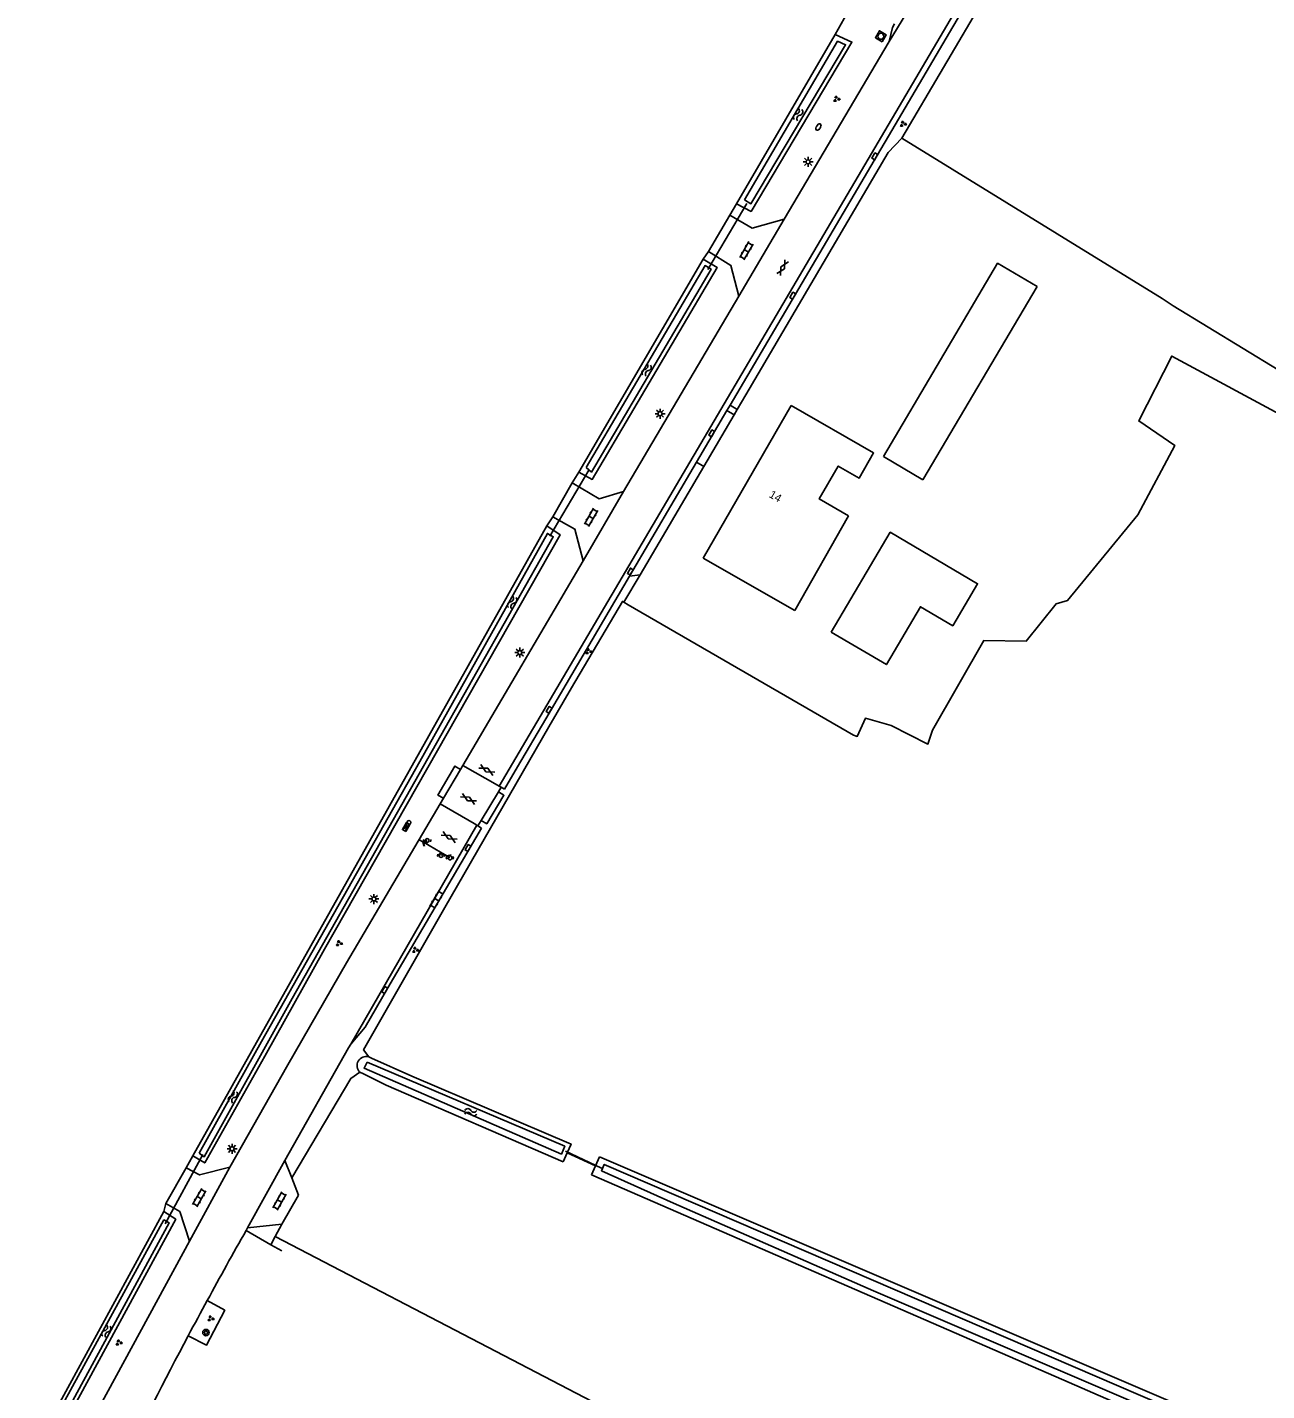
# Model space of a CAD drawing. Extents: x 136000 to 141000, y 400494 to 402006.
# Drawn here: x 139264.3 to 139419.2, y 400816 to 400986.4 of the extents above; entities that cross this region are included whole.
import ezdxf

# ---------------------------------------------------------------- set-up
doc = ezdxf.new("R2010")
doc.units = 0
for name, color, linetype in [('gg-afsc-erfafscheiding', 7, 'Continuous'), ('gg-anno-huisnummerreeks BGT', 7, 'Continuous'), ('gg-bbg-gedigitaliseerde bebouwing', 7, 'Continuous'), ('gg-bbg-gedigitaliseerde bijgebouw', 7, 'Continuous'), ('gg-bbg-hoofdgebouw', 7, 'Continuous'), ('gg-knt-bronhoudergrens', 7, 'Continuous'), ('gg-knt-verharding', 7, 'Continuous'), ('gg-knt-verharding nz', 7, 'Continuous'), ('gg-kntw-bovenkant insteek waterloop', 7, 'Continuous'), ('gg-kntw-waterlijn', 7, 'Continuous'), ('gg-kwrk-duiker nz buis', 7, 'Continuous'), ('gt-grn-groengrens', 7, 'Continuous'), ('gt-grn-vlakafsluiter', 7, 'Continuous'), ('gt-knt-detectielus', 7, 'Continuous'), ('gt-symb-boom', 7, 'Continuous'), ('gt-symb-brandkraan', 7, 'Continuous'), ('gt-symb-gesloten verharding', 7, 'Continuous'), ('gt-symb-GMS sensor', 7, 'Continuous'), ('gt-symb-groenvak', 7, 'Continuous'), ('gt-symb-kast', 7, 'Continuous'), ('gt-symb-klinker verharding', 7, 'Continuous'), ('gt-symb-kolk', 7, 'Continuous'), ('gt-symb-lichtmast', 7, 'Continuous'), ('gt-symb-paal', 7, 'Continuous'), ('gt-symb-rioolschacht', 7, 'Continuous'), ('gt-symb-watersymbool', 7, 'Continuous')]:
    doc.layers.add(name, color=color, linetype=linetype)

# ---------------------------------------------------------------- blocks, each defined once
blk = doc.blocks.new('gt0-KOLK')
at = {"layer": 'gt-symb-kolk'}
blk.add_lwpolyline([(0, 0), (0.38, 0), (0.38, 0.4), (-0.38, 0.4), (-0.38, 0), (0, 0)], dxfattribs=at)
blk = doc.blocks.new('gt0-GRVAK')
at = {"layer": 'gt-symb-groenvak'}
for p, q in [((-0.11, 0.19), (-0.23, 0.24)), ((-0.18, 0.15), (0.09, 0.15)), ((-0.09, 0.21), (-0.16, 0.32)), ((-0.05, 0.21), (-0.05, 0.39)), ((0, 0.21), (0.06, 0.32)), ((0.02, 0.19), (0.13, 0.24)), ((0.26, -0.05), (0.2, 0.06)), ((0.3, -0.05), (0.3, 0.13)), ((0.35, -0.05), (0.41, 0.06)), ((-0.24, -0.23), (-0.36, -0.18)), ((-0.32, -0.26), (-0.05, -0.26)), ((-0.23, -0.21), (-0.29, -0.09)), ((-0.18, -0.2), (-0.18, -0.02)), ((-0.14, -0.21), (-0.07, -0.09)), ((-0.12, -0.23), (0, -0.18)), ((0.24, -0.07), (0.12, -0.02)), ((0.17, -0.11), (0.44, -0.11)), ((0.37, -0.07), (0.49, -0.02))]:
    blk.add_line(p, q, dxfattribs=at)
blk = doc.blocks.new('gt0-KL1')
at = {"layer": 'gt-symb-klinker verharding'}
for p, q in [((-1.15, 0.3), (1.15, 0.3)), ((-1, -0.3), (-1, 0.3)), ((-0.5, 0.3), (-0.5, 0.45)), ((0, -0.3), (0, 0.3)), ((0.5, 0.3), (0.5, 0.45)), ((1, -0.3), (1, 0.3)), ((-1.15, -0.3), (1.15, -0.3)), ((-0.5, -0.45), (-0.5, -0.3)), ((0.5, -0.45), (0.5, -0.3))]:
    blk.add_line(p, q, dxfattribs=at)
blk = doc.blocks.new('gt0-GESVH1')
at = {"layer": 'gt-symb-gesloten verharding'}
for p, q in [((-0.99, -0.26), (0.01, 0.24)), ((0.01, -0.26), (-0.99, 0.24)), ((0.01, 0.24), (1.01, -0.26)), ((1.01, 0.24), (0.01, -0.26))]:
    blk.add_line(p, q, dxfattribs=at)
blk = doc.blocks.new('gt0-LMAST')
at = {"layer": 'gt-symb-lichtmast'}
for p, q in [((-0.18, 0.17), (-0.45, 0.44)), ((-0.01, 0.25), (-0.01, 0.62)), ((0.17, 0.17), (0.44, 0.44)), ((-0.26, 0), (-0.63, 0)), ((-0.18, -0.18), (-0.45, -0.45)), ((-0.01, -0.25), (-0.01, -0.63)), ((0.44, -0.45), (0.17, -0.18)), ((0.24, 0), (0.62, 0))]:
    blk.add_line(p, q, dxfattribs=at)
blk.add_circle((-0.01, 0), 0.25, dxfattribs=at)
blk = doc.blocks.new('gt0-WA')
at = {"layer": 'gt-symb-watersymbool'}
for centre, start, end in [((-0.32, 0.02), 28.0725, 151.9275), ((0.43, 0.42), 208.0725, 331.9275), ((-0.32, -0.43), 28.0725, 151.9275), ((0.43, -0.03), 208.0725, 331.9275)]:
    blk.add_arc(centre, 0.425, start, end, dxfattribs=at)
blk = doc.blocks.new('gt0-GMS')
at = {"layer": 'gt-symb-GMS sensor'}
blk.add_circle((0, 0), 0.25, dxfattribs=at)
for centre, start, end in [((-0.21, 0), 141.9073, 218.0927), ((0.21, 0), 321.9073, 38.0927)]:
    blk.add_arc(centre, 0.243, start, end, dxfattribs=at)
blk = doc.blocks.new('gt0-KAST')
at = {"layer": 'gt-symb-kast'}
for p, q in [((-0.5, -0.25), (0.5, 0.25)), ((-0.5, 0.25), (0.5, -0.25))]:
    blk.add_line(p, q, dxfattribs=at)
blk.add_lwpolyline([(0.5, 0.25), (-0.5, 0.25), (-0.5, -0.25), (0.5, -0.25)], close=True, dxfattribs=at)
blk = doc.blocks.new('gt0-PAAL')
at = {"layer": 'gt-symb-paal'}
blk.add_circle((0, 0), 0.25, dxfattribs=at)
blk = doc.blocks.new('gt0-BOOM')
at = {"layer": 'gt-symb-boom'}
for radius in [0.4, 0.2]:
    blk.add_circle((0, 0), radius, dxfattribs=at)
blk = doc.blocks.new('gt0-RS')
at = {"layer": 'gt-symb-rioolschacht'}
blk.add_lwpolyline([(-0.5, -0.5), (0.5, -0.5), (0.5, 0.5), (-0.5, 0.5)], close=True, dxfattribs=at)
blk.add_circle((0, 0), 0.375, dxfattribs=at)
blk = doc.blocks.new('gt0-BR')
at = {"layer": 'gt-symb-brandkraan'}
for centre, radius, start, end in [((-0.24, 0), 0.206, 107.5669, 252.4331), ((0.6, -2.66), 3, 106.892, 107.5669), ((0, -0.69), 0.938, 73.108, 106.892), ((-0.6, -2.66), 3, 72.4331, 73.108), ((0.24, 0), 0.206, 287.567, 72.4331), ((0.6, 2.66), 3, 252.4331, 253.108), ((0, 0.69), 0.938, 253.108, 286.8921), ((-0.6, 2.66), 3, 286.8921, 287.567)]:
    blk.add_arc(centre, radius, start, end, dxfattribs=at)

msp = doc.modelspace()

# ---------------------------------------------------------------- linework, layer by layer
at = {"layer": 'gg-afsc-erfafscheiding'}
msp.add_line((139365.29, 400985.47), (139367.91, 400990.19), dxfattribs=at)
at = {"layer": 'gg-bbg-gedigitaliseerde bebouwing'}
for p, q in [((139360.21, 400913.51), (139366.93, 400925.35)), ((139348.79, 400920.06), (139360.21, 400913.51))]:
    msp.add_line(p, q, dxfattribs=at)
msp.add_lwpolyline([(139366.93, 400925.35), (139363.29, 400927.45), (139365.66, 400931.56), (139368.27, 400930.06), (139370.07, 400933.19), (139359.76, 400939.12)], dxfattribs=at)
at = {"layer": 'gg-bbg-gedigitaliseerde bijgebouw'}
for p in [(139390.5, 400953.99), (139371.3, 400932.74)]:
    msp.add_line(p, (139376.23, 400929.83), dxfattribs=at)
for points in [[(139390.5, 400953.99), (139385.57, 400956.9), (139371.3, 400932.74)], [(139364.79, 400910.8), (139371.67, 400906.74), (139375.93, 400913.98), (139379.97, 400911.59), (139383.07, 400916.84), (139372.16, 400923.28), (139364.79, 400910.8)]]:
    msp.add_lwpolyline(points, dxfattribs=at)
at = {"layer": 'gg-bbg-hoofdgebouw'}
msp.add_line((139359.76, 400939.12), (139348.79, 400920.06), dxfattribs=at)
at = {"layer": 'gg-knt-bronhoudergrens'}
for p, q in [((139338.87, 400914.53), (139339.39, 400914.23)), ((139329.46, 400898.96), (139332.32, 400903.83)), ((139331.76, 400845.73), (139335.32, 400844.1)), ((139295.27, 400835.29), (139296.09, 400836.82))]:
    msp.add_line(p, q, dxfattribs=at)
for points in [[(139373.62, 400972.51), (139406.14, 400952.51), (139407.52, 400951.57), (139425.01, 400940.93), (139422.43, 400937.16), (139407.35, 400945.3), (139403.21, 400937.2), (139407.74, 400934.12), (139403.12, 400925.45), (139394.32, 400914.74), (139392.89, 400914.35), (139389.15, 400909.68), (139383.85, 400909.74), (139377.43, 400898.56), (139376.86, 400896.81), (139372.29, 400899.13), (139369.05, 400900.05), (139368.02, 400897.78), (139367.56, 400897.93), (139339.39, 400914.23)], [(139332.32, 400903.83), (139338.67, 400914.65), (139338.87, 400914.53)], [(139329.46, 400898.96), (139316.49, 400876.41), (139306.32, 400858.59), (139306.96, 400857.74)], [(139305.87, 400855.81), (139304.72, 400855.04), (139297.34, 400842.6)], [(139334.88, 400814.67), (139324.91, 400819.86), (139295.27, 400835.29)]]:
    msp.add_lwpolyline(points, dxfattribs=at)
at = {"layer": 'gg-knt-verharding'}
for p, q in [((139387.97, 401000), (139352.14, 400939.18)), ((139358.9, 400962.4), (139372.02, 400984.6)), ((139349.44, 400958.36), (139352.11, 400962.89)), ((139353.22, 400952.78), (139358.9, 400962.4)), ((139338.8, 400928.36), (139353.22, 400952.78)), ((139352.14, 400939.18), (139351.74, 400938.49)), ((139353.04, 400938.64), (139352.14, 400939.18)), ((139351.74, 400938.49), (139347.94, 400932.05)), ((139352.64, 400937.96), (139351.74, 400938.49)), ((139347.94, 400932.05), (139339.56, 400917.81)), ((139348.85, 400931.5), (139347.94, 400932.05)), ((139329.96, 400925.19), (139332.38, 400929.45)), ((139333.78, 400919.7), (139338.8, 400928.36)), ((139318.71, 400894.12), (139333.78, 400919.7)), ((139339.56, 400917.81), (139329.09, 400899.97)), ((139339.56, 400917.81), (139340.89, 400917.98)), ((139329.09, 400899.97), (139325.58, 400893.98)), ((139316.31, 400890.04), (139318.44, 400893.65)), ((139318.44, 400893.65), (139318.71, 400894.12)), ((139325.58, 400893.98), (139323.93, 400891.18)), ((139323.17, 400890.83), (139323.52, 400891.41)), ((139323.29, 400891.55), (139323.52, 400891.41)), ((139323.52, 400891.41), (139323.93, 400891.18)), ((139315.89, 400889.34), (139316.31, 400890.04)), ((139321.04, 400887.28), (139323.17, 400890.83)), ((139320.48, 400886.67), (139320.62, 400886.58)), ((139320.62, 400886.58), (139321.04, 400887.28)), ((139320.62, 400886.58), (139321.08, 400886.32)), ((139281.6, 400839.39), (139284.15, 400843.86)), ((139284.56, 400834.7), (139289.61, 400843.96)), ((139296.5, 400844.77), (139291.83, 400836.36)), ((139296.5, 400844.77), (139297.34, 400842.6)), ((139297.34, 400842.6), (139298.18, 400840.43)), ((139296.09, 400836.82), (139298.18, 400840.43)), ((139291.83, 400836.36), (139291.64, 400836.04)), ((139291.83, 400836.36), (139296.09, 400836.82)), ((139268.92, 400805.95), (139284.56, 400834.7)), ((139291.64, 400836.04), (139294.73, 400834.26)), ((139294.73, 400834.26), (139296.1, 400833.48))]:
    msp.add_line(p, q, dxfattribs=at)
for points in [[(139372.02, 400984.6), (139372.42, 400986.36), (139372.7, 400986.82)], [(139358.9, 400962.4), (139354.89, 400961.26), (139352.11, 400962.89)], [(139353.22, 400952.78), (139352.21, 400956.63), (139349.44, 400958.36)], [(139338.8, 400928.36), (139335.76, 400927.47), (139332.38, 400929.45)], [(139333.78, 400919.7), (139332.72, 400923.67), (139329.96, 400925.19)], [(139318.71, 400894.12), (139323.08, 400891.68), (139323.29, 400891.55)], [(139289.61, 400843.96), (139296.87, 400856.74), (139304.19, 400869.47), (139315.89, 400889.34)], [(139315.89, 400889.34), (139320.14, 400886.87), (139320.48, 400886.67)], [(139321.08, 400886.32), (139309.34, 400866.35), (139306.54, 400861.45), (139304.71, 400859.31)], [(139304.71, 400859.31), (139304.45, 400858.84), (139296.5, 400844.77)], [(139284.15, 400843.86), (139285.82, 400842.98), (139289.61, 400843.96)], [(139281.6, 400839.39), (139283.36, 400838.39), (139284.56, 400834.7)], [(139286.79, 400827.3), (139288.98, 400826.06), (139286.67, 400821.69), (139284.41, 400822.88)]]:
    msp.add_lwpolyline(points, dxfattribs=at)
for centre, radius, start, end in [((139755.42, 400572.44), 533.45, 150.3875, 151.461), ((139716.76, 400593.08), 489.63, 151.421, 152.0084), ((139759.77, 400569.89), 538.49, 151.9776, 153.9997)]:
    msp.add_arc(centre, radius, start, end, dxfattribs=at)
at = {"layer": 'gg-knt-verharding nz'}
msp.add_line((139304.71, 400859.31), (139320.48, 400886.67), dxfattribs=at)
for points in [[(139385.2, 401006.72), (139377.68, 400993.95), (139372.02, 400984.6)], [(139323.29, 400891.55), (139324.92, 400894.37), (139389.88, 401004.75)]]:
    msp.add_lwpolyline(points, dxfattribs=at)
at = {"layer": 'gg-kntw-bovenkant insteek waterloop'}
for p, q in [((139365.29, 400985.47), (139352.95, 400964.32)), ((139348.77, 400957.42), (139333.22, 400930.81)), ((139329.24, 400924.08), (139285, 400845.38)), ((139306.96, 400857.74), (139307.33, 400857.57)), ((139306.31, 400855.6), (139305.87, 400855.81)), ((139331.76, 400845.73), (139331.26, 400844.61)), ((139335.81, 400845.24), (139335.32, 400844.1)), ((139335.32, 400844.1), (139334.83, 400842.97)), ((139334.83, 400842.97), (139393.84, 400817.33)), ((139281.34, 400838.41), (139264.29, 400807.06)), ((139393.84, 400817.33), (139529.77, 400758.26))]:
    msp.add_line(p, q, dxfattribs=at)
for points in [[(139352.95, 400964.32), (139354.76, 400963.38), (139367.36, 400984.53), (139365.29, 400985.47)], [(139333.22, 400930.81), (139334.91, 400929.89), (139350.5, 400956.37), (139348.77, 400957.42)], [(139285, 400845.38), (139286.48, 400844.48), (139294, 400857.81), (139301.42, 400871.19), (139330.88, 400922.98), (139329.24, 400924.08)], [(139335.81, 400845.24), (139529.15, 400762.45), (139666.02, 400876.93)], [(139307.33, 400857.57), (139312.35, 400855.3), (139332.26, 400846.84), (139331.76, 400845.73)], [(139331.26, 400844.61), (139309.13, 400854.21), (139306.31, 400855.6)], [(139264.29, 400807.06), (139265.78, 400806.03), (139282.84, 400837.44), (139281.34, 400838.41)]]:
    msp.add_lwpolyline(points, dxfattribs=at)
msp.add_arc((139306.65, 400856.64), 1.14, 74.564, 226.3388, dxfattribs=at)
at = {"layer": 'gg-kntw-waterlijn'}
for points in [[(139353.94, 400964.82), (139365.57, 400984.64), (139366.58, 400984.19), (139354.74, 400964.34), (139353.94, 400964.82)], [(139334.14, 400931.36), (139349.02, 400956.6), (139349.76, 400956.16), (139334.81, 400930.81), (139334.14, 400931.36)], [(139285.77, 400845.7), (139293.57, 400859.64), (139313.36, 400894.64), (139329.31, 400923.13), (139330.03, 400922.73), (139314.89, 400895.95), (139297.41, 400865.03), (139286.39, 400845.23), (139285.77, 400845.7)], [(139666.62, 400876.04), (139629.26, 400844.71), (139537.16, 400767.96), (139529.27, 400761.38), (139525.64, 400762.79), (139422.99, 400807), (139336.4, 400844.29), (139336.07, 400843.51), (139345.07, 400839.43), (139370.08, 400828.48), (139434.21, 400801.03), (139477.79, 400782.08), (139529.12, 400759.76), (139555.53, 400781.65), (139618.04, 400833.99), (139667.21, 400875.17)], [(139306.78, 400857.06), (139331.46, 400846.56), (139331.05, 400845.58), (139306.39, 400856.33), (139306.78, 400857.06)], [(139264.96, 400807.43), (139281.37, 400837.36), (139282.04, 400836.99), (139265.7, 400806.88), (139264.96, 400807.43)]]:
    msp.add_lwpolyline(points, dxfattribs=at)
at = {"layer": 'gg-kwrk-duiker nz buis'}
for p, q in [((139354.24, 400964.35), (139349.36, 400956.11)), ((139334.49, 400931.04), (139329.61, 400922.78)), ((139286.25, 400845.51), (139281.54, 400836.85)), ((139336.06, 400843.84), (139331.56, 400845.94))]:
    msp.add_line(p, q, dxfattribs=at)
at = {"layer": 'gt-grn-groengrens'}
for p, q in [((139389.77, 401000), (139373.62, 400972.51)), ((139352.11, 400962.89), (139352.95, 400964.32)), ((139348.77, 400957.42), (139349.44, 400958.36)), ((139354.1, 400940.44), (139353.04, 400938.64)), ((139352.64, 400937.96), (139348.85, 400931.5)), ((139332.38, 400929.45), (139333.22, 400930.81)), ((139329.24, 400924.08), (139329.96, 400925.19)), ((139340.89, 400917.98), (139338.87, 400914.53)), ((139284.15, 400843.86), (139285, 400845.38)), ((139281.34, 400838.41), (139281.6, 400839.39)), ((139295.27, 400835.29), (139294.73, 400834.26))]:
    msp.add_line(p, q, dxfattribs=at)
for points in [[(139373.62, 400972.51), (139371.91, 400970.73), (139354.1, 400940.44)], [(139316.31, 400890.04), (139315.62, 400890.45), (139317.75, 400894.06), (139318.44, 400893.65)], [(139321.04, 400887.28), (139321.72, 400886.86), (139323.86, 400890.42), (139323.17, 400890.83)]]:
    msp.add_lwpolyline(points, dxfattribs=at)
at = {"layer": 'gt-grn-vlakafsluiter'}
for p, q in [((139352.64, 400937.96), (139353.04, 400938.64)), ((139340.89, 400917.98), (139348.85, 400931.5))]:
    msp.add_line(p, q, dxfattribs=at)
at = {"layer": 'gt-knt-detectielus'}
for p, q in [((139313.29, 400884.84), (139313.75, 400884.59)), ((139313.75, 400884.59), (139313.86, 400884.05)), ((139313.75, 400884.59), (139313.82, 400884.54)), ((139313.82, 400884.54), (139314.27, 400884.76)), ((139313.82, 400884.54), (139315.94, 400883.31)), ((139313.82, 400884.54), (139313.92, 400884.07)), ((139315.94, 400883.31), (139316.72, 400882.84)), ((139315.94, 400883.31), (139316.01, 400882.91)), ((139316.72, 400882.84), (139317.29, 400882.96)), ((139316.72, 400882.84), (139317.12, 400882.6))]:
    msp.add_line(p, q, dxfattribs=at)

# ---------------------------------------------------------------- block references
at = {"layer": 'gt-symb-boom'}
msp.add_blockref('gt0-BOOM', (139286.62, 400823.28), dxfattribs=at)
at = {"layer": 'gt-symb-brandkraan', "rotation": -120.59043540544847}
msp.add_blockref('gt0-BR', (139363.18, 400973.92), dxfattribs=at)
at = {"layer": 'gt-symb-gesloten verharding'}
for p, rotation in [((139358.7, 400956.34), 59.99927221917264), ((139321.72, 400893.58), -28.308520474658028), ((139319.43, 400889.97), -28.308520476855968), ((139317.02, 400885.2), -28.308520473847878)]:
    msp.add_blockref('gt0-GESVH1', p, dxfattribs=dict(at, rotation=rotation))
at = {"layer": 'gt-symb-GMS sensor'}
for p in [(139314.27, 400884.76), (139316.01, 400882.91), (139317.12, 400882.6)]:
    msp.add_blockref('gt0-GMS', p, dxfattribs=at)
at = {"layer": 'gt-symb-groenvak'}
for p in [(139365.43, 400977.42), (139373.75, 400974.3), (139334.44, 400908.39), (139303.25, 400871.91), (139312.78, 400871.09), (139287.2, 400825.03), (139275.72, 400822.02)]:
    msp.add_blockref('gt0-GRVAK', p, dxfattribs=at)
at = {"layer": 'gt-symb-kast', "rotation": -119.20038659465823}
msp.add_blockref('gt0-KAST', (139311.65, 400886.45), dxfattribs=at)
at = {"layer": 'gt-symb-klinker verharding'}
for p, rotation in [((139354.17, 400958.45), 59.99927222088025), ((139334.76, 400925.14), 59.99927221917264), ((139315.46, 400877.38), -120.46264004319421), ((139285.79, 400840.14), 59.99927221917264), ((139295.82, 400839.73), 61.00102285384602)]:
    msp.add_blockref('gt0-KL1', p, dxfattribs=dict(at, rotation=rotation))
at = {"layer": 'gt-symb-kolk'}
for p, rotation in [((139370.4, 400970.15), 59.537359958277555), ((139360.15, 400952.74), 59.53735995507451), ((139350.01, 400935.55), 59.53735995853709), ((139339.83, 400918.27), 59.53735995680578), ((139329.69, 400900.99), 59.586769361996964), ((139319.55, 400883.72), 59.58676936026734), ((139309.14, 400865.99), 59.586769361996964)]:
    msp.add_blockref('gt0-KOLK', p, dxfattribs=dict(at, rotation=rotation))
at = {"layer": 'gt-symb-lichtmast'}
for p in [(139361.9, 400969.57), (139343.39, 400938.1), (139325.86, 400908.25), (139307.62, 400877.46), (139289.89, 400846.24)]:
    msp.add_blockref('gt0-LMAST', p, dxfattribs=at)
at = {"layer": 'gt-symb-paal'}
msp.add_blockref('gt0-PAAL', (139311.99, 400887.01), dxfattribs=at)
at = {"layer": 'gt-symb-rioolschacht', "rotation": 59.53735995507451}
msp.add_blockref('gt0-RS', (139370.98, 400985.26), dxfattribs=at)
at = {"layer": 'gt-symb-watersymbool'}
for p, rotation in [((139360.61, 400975.42), 69.02828943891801), ((139341.68, 400943.51), 69.02828943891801), ((139324.88, 400914.45), 69.02828944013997), ((139289.96, 400852.69), 70.96692019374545), ((139274.15, 400823.4), 70.96692019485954)]:
    msp.add_blockref('gt0-WA', p, dxfattribs=dict(at, rotation=rotation))
msp.add_blockref('gt0-WA', (139319.67, 400850.82), dxfattribs=at)

# ---------------------------------------------------------------- texts
at = {"layer": 'gg-anno-huisnummerreeks BGT'}
msp.add_text('14', height=1, rotation=330.1, dxfattribs=at).set_placement((139356.92, 400927.72))

doc.saveas('drawing.dxf')
